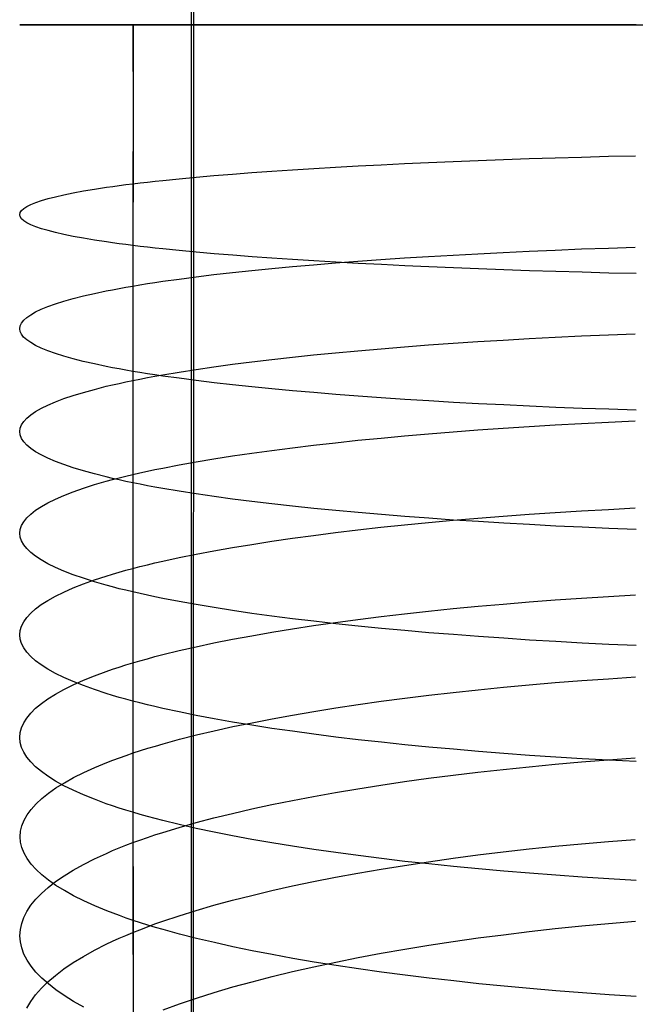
# Model space of a CAD drawing. Extents: x -383 to 1849, y -1185 to -529.
# Tile 317 of 656: x 193 to 204, y -1033 to -1016. Entities that reach past the tile are written whole.
import ezdxf

# ---------------------------------------------------------------- set-up
doc = ezdxf.new("R2010")
doc.units = 0
doc.layers.add('PREDEFINITO', color=7, linetype='CONTINUOUS')

msp = doc.modelspace()

# ---------------------------------------------------------------- linework, layer by layer
at = {"layer": 'PREDEFINITO'}
for p, q in [((196.354, -885.127, 440.943), (196.315, -1074.588, 439.396)), ((196.349, -1077.166, 439.35), (196.404, -902.085, 441.063)), ((193.383, -1015.668, 664.5), (193.375, -1015.668, 664.008)), ((193.375, -1015.668, 664.008), (193.382, -1015.668, 663.516)), ((193.382, -1015.668, 663.516), (193.405, -1015.668, 663.024)), ((193.406, -1015.668, 664.991), (193.383, -1015.668, 664.5)), ((193.405, -1015.668, 663.024), (193.442, -1015.668, 662.534)), ((193.444, -1015.668, 665.482), (193.406, -1015.668, 664.991)), ((193.442, -1015.668, 662.534), (193.495, -1015.668, 662.045)), ((193.497, -1015.668, 665.971), (193.444, -1015.668, 665.482)), ((193.495, -1015.668, 662.045), (193.564, -1015.668, 661.558)), ((193.566, -1015.668, 666.457), (193.497, -1015.668, 665.971)), ((193.564, -1015.668, 661.558), (193.647, -1015.668, 661.074)), ((193.65, -1015.668, 666.941), (193.566, -1015.668, 666.457)), ((193.647, -1015.668, 661.074), (193.746, -1015.668, 660.594)), ((193.749, -1015.668, 667.422), (193.65, -1015.668, 666.941)), ((193.746, -1015.668, 660.594), (193.86, -1015.668, 660.117)), ((193.864, -1015.668, 667.898), (193.749, -1015.668, 667.422)), ((193.86, -1015.668, 660.117), (193.989, -1015.668, 659.645)), ((193.993, -1015.668, 668.37), (193.864, -1015.668, 667.898)), ((193.989, -1015.668, 659.645), (194.133, -1015.668, 659.177)), ((194.138, -1015.668, 668.838), (193.993, -1015.668, 668.37)), ((194.133, -1015.668, 659.177), (194.293, -1015.668, 658.715)), ((194.298, -1015.668, 669.3), (194.138, -1015.668, 668.838)), ((194.293, -1015.668, 658.715), (194.468, -1015.668, 658.259)), ((194.474, -1015.668, 669.755), (194.298, -1015.668, 669.3)), ((194.468, -1015.668, 658.259), (194.658, -1015.668, 657.81)), ((194.664, -1015.668, 670.204), (194.474, -1015.668, 669.755)), ((194.658, -1015.668, 657.81), (194.863, -1015.668, 657.368)), ((194.87, -1015.668, 670.646), (194.664, -1015.668, 670.204)), ((194.863, -1015.668, 657.368), (194.971, -1015.668, 657.15)), ((194.978, -1015.668, 670.865), (194.87, -1015.668, 670.646)), ((194.971, -1015.668, 657.15), (195.084, -1015.668, 656.933)), ((195.091, -1015.668, 671.081), (194.978, -1015.668, 670.865)), ((195.084, -1015.668, 656.933), (195.2, -1015.668, 656.719)), ((195.207, -1015.668, 671.295), (195.091, -1015.668, 671.081)), ((195.2, -1015.668, 656.719), (195.319, -1015.668, 656.507)), ((195.327, -1015.668, 671.507), (195.207, -1015.668, 671.295)), ((195.319, -1015.668, 656.507), (195.443, -1015.668, 656.297)), ((195.32, -1015.668, 656.507), (195.326, -1017.277, 656.525)), ((195.451, -1015.668, 671.717), (195.327, -1015.668, 671.507)), ((195.327, -1015.668, 671.506), (195.328, -1016.968, 671.521)), ((195.443, -1015.668, 656.297), (195.57, -1015.668, 656.09)), ((195.578, -1015.668, 671.924), (195.451, -1015.668, 671.717)), ((195.57, -1015.668, 656.09), (195.701, -1015.668, 655.884)), ((195.71, -1015.668, 672.129), (195.578, -1015.668, 671.924)), ((195.701, -1015.668, 655.884), (195.836, -1015.668, 655.681)), ((195.844, -1015.668, 672.332), (195.71, -1015.668, 672.129)), ((195.836, -1015.668, 655.681), (196.116, -1015.668, 655.282)), ((196.125, -1015.668, 672.731), (195.844, -1015.668, 672.332)), ((196.116, -1015.668, 655.282), (196.41, -1015.668, 654.892)), ((196.419, -1015.668, 673.12), (196.125, -1015.668, 672.731)), ((196.41, -1015.668, 654.892), (196.717, -1015.668, 654.513)), ((196.726, -1015.668, 673.5), (196.419, -1015.668, 673.12)), ((196.717, -1015.668, 654.513), (197.036, -1015.668, 654.143)), ((197.046, -1015.668, 673.869), (196.726, -1015.668, 673.5)), ((197.036, -1015.668, 654.143), (197.369, -1015.668, 653.784)), ((197.379, -1015.668, 674.228), (197.046, -1015.668, 673.869)), ((197.369, -1015.668, 653.784), (197.713, -1015.668, 653.436)), ((197.724, -1015.668, 674.576), (197.379, -1015.668, 674.228)), ((197.713, -1015.668, 653.436), (198.068, -1015.668, 653.098)), ((198.08, -1015.668, 674.913), (197.724, -1015.668, 674.576)), ((198.068, -1015.668, 653.098), (198.435, -1015.668, 652.772)), ((198.446, -1015.668, 675.239), (198.08, -1015.668, 674.913)), ((198.435, -1015.668, 652.772), (198.812, -1015.668, 652.457)), ((198.824, -1015.668, 675.553), (198.446, -1015.668, 675.239)), ((198.812, -1015.668, 652.457), (199.199, -1015.668, 652.155)), ((199.211, -1015.668, 675.855), (198.824, -1015.668, 675.553)), ((199.199, -1015.668, 652.155), (199.596, -1015.668, 651.864)), ((199.608, -1015.668, 676.146), (199.211, -1015.668, 675.855)), ((199.596, -1015.668, 651.864), (200.001, -1015.668, 651.585)), ((200.014, -1015.668, 676.424), (199.608, -1015.668, 676.146)), ((200.001, -1015.668, 651.585), (200.415, -1015.668, 651.32)), ((200.428, -1015.668, 676.689), (200.014, -1015.668, 676.424)), ((200.415, -1015.668, 651.32), (200.837, -1015.668, 651.067)), ((200.851, -1015.668, 676.941), (200.428, -1015.668, 676.689)), ((200.837, -1015.668, 651.067), (201.267, -1015.668, 650.827)), ((201.281, -1015.668, 677.181), (200.851, -1015.668, 676.941)), ((201.267, -1015.668, 650.827), (201.704, -1015.668, 650.601)), ((201.718, -1015.668, 677.406), (201.281, -1015.668, 677.181)), ((201.704, -1015.668, 650.601), (202.148, -1015.668, 650.389)), ((202.162, -1015.668, 677.618), (201.718, -1015.668, 677.406)), ((202.148, -1015.668, 650.389), (202.598, -1015.668, 650.19)), ((202.612, -1015.668, 677.816), (202.162, -1015.668, 677.618)), ((202.598, -1015.668, 650.19), (203.053, -1015.668, 650.006)), ((203.068, -1015.668, 678), (202.612, -1015.668, 677.816)), ((203.053, -1015.668, 650.006), (203.514, -1015.668, 649.836)), ((203.528, -1015.668, 678.169), (203.068, -1015.668, 678)), ((203.514, -1015.668, 649.836), (203.98, -1015.668, 649.681)), ((203.994, -1015.668, 678.324), (203.528, -1015.668, 678.169)), ((203.98, -1015.668, 649.681), (204.45, -1015.668, 649.542)), ((195.328, -1016.968, 671.521), (195.326, -1017.986, 671.514)), ((195.326, -1017.277, 656.525), (195.321, -1018.404, 656.512)), ((195.326, -1017.986, 671.514), (195.321, -1019.467, 671.465)), ((200.839, -1018.018, 651.089), (201.269, -1018.001, 650.85)), ((201.269, -1018.001, 650.85), (201.706, -1017.985, 650.624)), ((201.706, -1017.985, 650.624), (202.149, -1017.97, 650.412)), ((202.149, -1017.97, 650.412), (202.599, -1017.956, 650.214)), ((202.599, -1017.956, 650.214), (203.055, -1017.943, 650.031)), ((203.055, -1017.943, 650.031), (203.515, -1017.931, 649.861)), ((203.515, -1017.931, 649.861), (203.981, -1017.92, 649.707)), ((197.715, -1018.186, 653.45), (198.07, -1018.162, 653.114)), ((198.07, -1018.162, 653.114), (198.437, -1018.139, 652.789)), ((198.437, -1018.139, 652.789), (198.814, -1018.117, 652.475)), ((198.814, -1018.117, 652.475), (199.201, -1018.095, 652.173)), ((199.201, -1018.095, 652.173), (199.597, -1018.075, 651.883)), ((199.597, -1018.075, 651.883), (200.003, -1018.055, 651.606)), ((200.003, -1018.055, 651.606), (200.417, -1018.036, 651.341)), ((200.417, -1018.036, 651.341), (200.839, -1018.018, 651.089)), ((195.703, -1018.36, 655.891), (195.838, -1018.345, 655.689)), ((195.838, -1018.345, 655.689), (196.118, -1018.317, 655.291)), ((196.118, -1018.317, 655.291), (196.411, -1018.289, 654.903)), ((196.411, -1018.289, 654.903), (196.718, -1018.262, 654.524)), ((196.718, -1018.262, 654.524), (197.038, -1018.236, 654.156)), ((197.038, -1018.236, 654.156), (197.371, -1018.211, 653.798)), ((197.371, -1018.211, 653.798), (197.715, -1018.186, 653.45)), ((194.468, -1018.528, 658.259), (194.659, -1018.496, 657.811)), ((194.659, -1018.496, 657.811), (194.864, -1018.465, 657.37)), ((194.864, -1018.465, 657.37), (194.973, -1018.449, 657.153)), ((194.973, -1018.449, 657.153), (195.085, -1018.434, 656.937)), ((195.085, -1018.434, 656.937), (195.201, -1018.419, 656.724)), ((195.201, -1018.419, 656.724), (195.321, -1018.404, 656.512)), ((195.321, -1018.404, 656.512), (195.319, -1019.328, 656.48)), ((195.321, -1018.404, 656.512), (195.444, -1018.389, 656.303)), ((195.444, -1018.389, 656.303), (195.572, -1018.374, 656.096)), ((195.572, -1018.374, 656.096), (195.703, -1018.36, 655.891)), ((193.745, -1018.693, 660.585), (193.859, -1018.66, 660.11)), ((193.859, -1018.66, 660.11), (193.989, -1018.626, 659.64)), ((193.989, -1018.626, 659.64), (194.133, -1018.593, 659.174)), ((194.133, -1018.593, 659.174), (194.293, -1018.56, 658.713)), ((194.293, -1018.56, 658.713), (194.468, -1018.528, 658.259)), ((193.402, -1018.866, 663.008), (193.44, -1018.831, 662.519)), ((193.44, -1018.831, 662.519), (193.494, -1018.796, 662.032)), ((193.494, -1018.796, 662.032), (193.562, -1018.762, 661.547)), ((193.562, -1018.762, 661.547), (193.646, -1018.728, 661.065)), ((193.646, -1018.728, 661.065), (193.745, -1018.693, 660.585)), ((193.372, -1018.936, 663.988), (193.379, -1018.901, 663.498)), ((193.379, -1018.97, 664.479), (193.372, -1018.936, 663.988)), ((193.379, -1018.901, 663.498), (193.402, -1018.866, 663.008)), ((193.402, -1019.005, 664.969), (193.379, -1018.97, 664.479)), ((193.44, -1019.04, 665.458), (193.402, -1019.005, 664.969)), ((193.493, -1019.075, 665.945), (193.44, -1019.04, 665.458)), ((193.562, -1019.109, 666.43), (193.493, -1019.075, 665.945)), ((193.646, -1019.143, 666.912), (193.562, -1019.109, 666.43)), ((193.745, -1019.178, 667.391), (193.646, -1019.143, 666.912)), ((193.859, -1019.211, 667.866), (193.745, -1019.178, 667.391)), ((193.988, -1019.245, 668.337), (193.859, -1019.211, 667.866)), ((194.133, -1019.278, 668.803), (193.988, -1019.245, 668.337)), ((194.293, -1019.311, 669.264), (194.133, -1019.278, 668.803)), ((194.468, -1019.343, 669.718), (194.293, -1019.311, 669.264)), ((194.658, -1019.375, 670.166), (194.468, -1019.343, 669.718)), ((195.319, -1019.328, 656.48), (195.319, -1021.791, 656.323)), ((194.864, -1019.406, 670.607), (194.658, -1019.375, 670.166)), ((194.972, -1019.422, 670.824), (194.864, -1019.406, 670.607)), ((195.085, -1019.437, 671.04), (194.972, -1019.422, 670.824)), ((195.201, -1019.452, 671.254), (195.085, -1019.437, 671.04)), ((195.321, -1019.467, 671.465), (195.201, -1019.452, 671.254)), ((195.321, -1019.467, 671.465), (195.32, -1021.635, 671.349)), ((195.445, -1019.482, 671.674), (195.321, -1019.467, 671.465)), ((195.572, -1019.497, 671.881), (195.445, -1019.482, 671.674)), ((195.703, -1019.512, 672.086), (195.572, -1019.497, 671.881)), ((195.838, -1019.526, 672.289), (195.703, -1019.512, 672.086)), ((196.119, -1019.554, 672.687), (195.838, -1019.526, 672.289)), ((202.599, -1019.545, 650.15), (203.054, -1019.527, 649.966)), ((203.054, -1019.527, 649.966), (203.515, -1019.511, 649.797)), ((203.515, -1019.511, 649.797), (203.98, -1019.495, 649.643)), ((196.413, -1019.582, 673.075), (196.119, -1019.554, 672.687)), ((196.72, -1019.609, 673.454), (196.413, -1019.582, 673.075)), ((197.041, -1019.635, 673.822), (196.72, -1019.609, 673.454)), ((197.374, -1019.661, 674.18), (197.041, -1019.635, 673.822)), ((197.718, -1019.685, 674.528), (197.374, -1019.661, 674.18)), ((198.074, -1019.709, 674.864), (197.718, -1019.685, 674.528)), ((198.441, -1019.732, 675.189), (198.074, -1019.709, 674.864)), ((199.596, -1019.71, 651.816), (200.002, -1019.682, 651.539)), ((200.002, -1019.682, 651.539), (200.416, -1019.656, 651.274)), ((200.416, -1019.656, 651.274), (200.838, -1019.631, 651.023)), ((200.838, -1019.631, 651.023), (201.268, -1019.608, 650.784)), ((201.268, -1019.608, 650.784), (201.705, -1019.586, 650.559)), ((201.705, -1019.586, 650.559), (202.149, -1019.565, 650.347)), ((202.149, -1019.565, 650.347), (202.599, -1019.545, 650.15)), ((197.369, -1019.898, 653.726), (197.714, -1019.864, 653.38)), ((197.714, -1019.864, 653.38), (198.069, -1019.831, 653.044)), ((198.069, -1019.831, 653.044), (198.436, -1019.799, 652.72)), ((198.436, -1019.799, 652.72), (198.813, -1019.768, 652.407)), ((198.819, -1019.755, 675.503), (198.441, -1019.732, 675.189)), ((198.813, -1019.768, 652.407), (199.2, -1019.738, 652.105)), ((199.206, -1019.776, 675.805), (198.819, -1019.755, 675.503)), ((199.2, -1019.738, 652.105), (199.596, -1019.71, 651.816)), ((199.603, -1019.797, 676.095), (199.206, -1019.776, 675.805)), ((200.009, -1019.817, 676.373), (199.603, -1019.797, 676.095)), ((200.424, -1019.835, 676.638), (200.009, -1019.817, 676.373)), ((200.847, -1019.853, 676.89), (200.424, -1019.835, 676.638)), ((201.277, -1019.87, 677.129), (200.847, -1019.853, 676.89)), ((201.715, -1019.886, 677.355), (201.277, -1019.87, 677.129)), ((195.836, -1020.084, 655.613), (196.116, -1020.045, 655.216)), ((196.116, -1020.045, 655.216), (196.41, -1020.007, 654.829)), ((196.41, -1020.007, 654.829), (196.717, -1019.969, 654.451)), ((196.717, -1019.969, 654.451), (197.037, -1019.933, 654.084)), ((197.037, -1019.933, 654.084), (197.369, -1019.898, 653.726)), ((202.159, -1019.902, 677.566), (201.715, -1019.886, 677.355)), ((202.609, -1019.916, 677.764), (202.159, -1019.902, 677.566)), ((203.065, -1019.929, 677.948), (202.609, -1019.916, 677.764)), ((203.526, -1019.941, 678.117), (203.065, -1019.929, 677.948)), ((203.992, -1019.952, 678.272), (203.526, -1019.941, 678.117)), ((194.971, -1020.228, 657.074), (195.083, -1020.207, 656.859)), ((195.083, -1020.207, 656.859), (195.199, -1020.186, 656.646)), ((195.199, -1020.186, 656.646), (195.319, -1020.165, 656.435)), ((195.319, -1020.165, 656.435), (195.443, -1020.144, 656.226)), ((195.443, -1020.144, 656.226), (195.57, -1020.124, 656.019)), ((195.57, -1020.124, 656.019), (195.701, -1020.104, 655.815)), ((195.701, -1020.104, 655.815), (195.836, -1020.084, 655.613)), ((194.132, -1020.426, 659.089), (194.291, -1020.381, 658.63)), ((194.291, -1020.381, 658.63), (194.467, -1020.337, 658.177)), ((194.467, -1020.337, 658.177), (194.657, -1020.293, 657.73)), ((194.657, -1020.293, 657.73), (194.862, -1020.249, 657.291)), ((194.862, -1020.249, 657.291), (194.971, -1020.228, 657.074)), ((193.743, -1020.565, 660.498), (193.858, -1020.519, 660.024)), ((193.858, -1020.519, 660.024), (193.987, -1020.472, 659.554)), ((193.987, -1020.472, 659.554), (194.132, -1020.426, 659.089)), ((193.439, -1020.755, 662.426), (193.492, -1020.707, 661.94)), ((193.492, -1020.707, 661.94), (193.561, -1020.66, 661.456)), ((193.561, -1020.66, 661.456), (193.644, -1020.612, 660.975)), ((193.644, -1020.612, 660.975), (193.743, -1020.565, 660.498)), ((193.37, -1020.9, 663.891), (193.378, -1020.851, 663.402)), ((193.378, -1020.851, 663.402), (193.401, -1020.803, 662.914)), ((193.401, -1020.803, 662.914), (193.439, -1020.755, 662.426)), ((193.378, -1020.948, 664.381), (193.37, -1020.9, 663.891)), ((193.4, -1020.996, 664.869), (193.378, -1020.948, 664.381)), ((193.438, -1021.044, 665.357), (193.4, -1020.996, 664.869)), ((193.492, -1021.092, 665.843), (193.438, -1021.044, 665.357)), ((202.149, -1021.071, 650.249), (202.599, -1021.048, 650.052)), ((202.599, -1021.048, 650.052), (203.054, -1021.026, 649.869)), ((203.054, -1021.026, 649.869), (203.515, -1021.006, 649.7)), ((203.515, -1021.006, 649.7), (203.98, -1020.988, 649.546)), ((193.56, -1021.14, 666.326), (193.492, -1021.092, 665.843)), ((193.644, -1021.187, 666.807), (193.56, -1021.14, 666.326)), ((193.743, -1021.234, 667.285), (193.644, -1021.187, 666.807)), ((193.857, -1021.281, 667.759), (193.743, -1021.234, 667.285)), ((199.597, -1021.245, 651.714), (200.002, -1021.212, 651.438)), ((200.002, -1021.212, 651.438), (200.416, -1021.181, 651.174)), ((200.416, -1021.181, 651.174), (200.838, -1021.151, 650.923)), ((200.838, -1021.151, 650.923), (201.268, -1021.123, 650.685)), ((201.268, -1021.123, 650.685), (201.705, -1021.096, 650.46)), ((201.705, -1021.096, 650.46), (202.149, -1021.071, 650.249)), ((193.987, -1021.327, 668.229), (193.857, -1021.281, 667.759)), ((194.131, -1021.373, 668.693), (193.987, -1021.327, 668.229)), ((194.291, -1021.418, 669.153), (194.131, -1021.373, 668.693)), ((197.714, -1021.43, 653.274), (198.069, -1021.39, 652.94)), ((198.069, -1021.39, 652.94), (198.436, -1021.352, 652.616)), ((198.436, -1021.352, 652.616), (198.813, -1021.315, 652.303)), ((198.813, -1021.315, 652.303), (199.2, -1021.279, 652.003)), ((199.2, -1021.279, 652.003), (199.597, -1021.245, 651.714)), ((194.466, -1021.463, 669.606), (194.291, -1021.418, 669.153)), ((194.657, -1021.507, 670.053), (194.466, -1021.463, 669.606)), ((194.863, -1021.55, 670.493), (194.657, -1021.507, 670.053)), ((194.971, -1021.572, 670.71), (194.863, -1021.55, 670.493)), ((195.083, -1021.593, 670.925), (194.971, -1021.572, 670.71)), ((196.41, -1021.601, 654.72), (196.717, -1021.557, 654.344)), ((196.717, -1021.557, 654.344), (197.037, -1021.513, 653.977)), ((197.037, -1021.513, 653.977), (197.37, -1021.471, 653.62)), ((197.37, -1021.471, 653.62), (197.714, -1021.43, 653.274)), ((195.2, -1021.614, 671.138), (195.083, -1021.593, 670.925)), ((195.32, -1021.635, 671.349), (195.2, -1021.614, 671.138)), ((195.443, -1021.655, 671.557), (195.32, -1021.635, 671.349)), ((195.32, -1021.635, 671.349), (195.32, -1023.556, 671.206)), ((195.571, -1021.676, 671.764), (195.443, -1021.655, 671.557)), ((195.443, -1021.767, 656.115), (195.57, -1021.742, 655.909)), ((195.57, -1021.742, 655.909), (195.702, -1021.718, 655.705)), ((195.702, -1021.696, 671.968), (195.571, -1021.676, 671.764)), ((195.702, -1021.718, 655.705), (195.836, -1021.694, 655.503)), ((195.837, -1021.716, 672.17), (195.702, -1021.696, 671.968)), ((195.836, -1021.694, 655.503), (196.116, -1021.647, 655.107)), ((196.117, -1021.755, 672.567), (195.837, -1021.716, 672.17)), ((196.116, -1021.647, 655.107), (196.41, -1021.601, 654.72)), ((194.657, -1021.945, 657.616), (194.863, -1021.893, 657.177)), ((194.863, -1021.893, 657.177), (194.971, -1021.867, 656.96)), ((194.971, -1021.867, 656.96), (195.083, -1021.842, 656.746)), ((195.083, -1021.842, 656.746), (195.2, -1021.816, 656.533)), ((195.2, -1021.816, 656.533), (195.319, -1021.791, 656.323)), ((195.319, -1021.791, 656.323), (195.443, -1021.767, 656.115)), ((195.319, -1021.791, 656.323), (195.319, -1025.03, 656.014)), ((196.412, -1021.793, 672.955), (196.117, -1021.755, 672.567)), ((196.719, -1021.83, 673.333), (196.412, -1021.793, 672.955)), ((197.04, -1021.867, 673.7), (196.719, -1021.83, 673.333)), ((197.372, -1021.902, 674.057), (197.04, -1021.867, 673.7)), ((197.717, -1021.936, 674.404), (197.372, -1021.902, 674.057)), ((194.132, -1022.105, 658.972), (194.292, -1022.051, 658.514)), ((194.292, -1022.051, 658.514), (194.467, -1021.998, 658.062)), ((194.467, -1021.998, 658.062), (194.657, -1021.945, 657.616)), ((198.073, -1021.969, 674.74), (197.717, -1021.936, 674.404)), ((198.44, -1022.001, 675.064), (198.073, -1021.969, 674.74)), ((198.818, -1022.032, 675.378), (198.44, -1022.001, 675.064)), ((199.205, -1022.062, 675.679), (198.818, -1022.032, 675.378)), ((199.602, -1022.09, 675.968), (199.205, -1022.062, 675.679)), ((193.744, -1022.272, 660.377), (193.858, -1022.216, 659.904)), ((193.858, -1022.216, 659.904), (193.987, -1022.16, 659.436)), ((193.987, -1022.16, 659.436), (194.132, -1022.105, 658.972)), ((200.009, -1022.118, 676.246), (199.602, -1022.09, 675.968)), ((200.423, -1022.144, 676.51), (200.009, -1022.118, 676.246)), ((200.846, -1022.169, 676.762), (200.423, -1022.144, 676.51)), ((201.276, -1022.192, 677), (200.846, -1022.169, 676.762)), ((201.714, -1022.214, 677.226), (201.276, -1022.192, 677)), ((202.158, -1022.235, 677.437), (201.714, -1022.214, 677.226)), ((202.608, -1022.255, 677.635), (202.158, -1022.235, 677.437)), ((193.492, -1022.443, 661.817), (193.561, -1022.385, 661.334)), ((193.561, -1022.385, 661.334), (193.645, -1022.329, 660.854)), ((193.645, -1022.329, 660.854), (193.744, -1022.272, 660.377)), ((203.065, -1022.273, 677.818), (202.608, -1022.255, 677.635)), ((203.526, -1022.289, 677.987), (203.065, -1022.273, 677.818)), ((203.992, -1022.305, 678.141), (203.526, -1022.289, 677.987)), ((193.378, -1022.616, 663.276), (193.401, -1022.558, 662.788)), ((193.401, -1022.558, 662.788), (193.439, -1022.5, 662.302)), ((193.439, -1022.5, 662.302), (193.492, -1022.443, 661.817)), ((201.705, -1022.613, 650.332), (202.149, -1022.585, 650.122)), ((202.149, -1022.585, 650.122), (202.599, -1022.558, 649.925)), ((202.599, -1022.558, 649.925), (203.054, -1022.533, 649.742)), ((203.054, -1022.533, 649.742), (203.515, -1022.51, 649.574)), ((203.515, -1022.51, 649.574), (203.98, -1022.489, 649.421)), ((193.37, -1022.674, 663.764), (193.378, -1022.616, 663.276)), ((193.378, -1022.731, 664.252), (193.37, -1022.674, 663.764)), ((193.401, -1022.789, 664.74), (193.378, -1022.731, 664.252)), ((199.597, -1022.784, 651.584), (200.002, -1022.746, 651.308)), ((200.002, -1022.746, 651.308), (200.416, -1022.711, 651.044)), ((200.416, -1022.711, 651.044), (200.838, -1022.676, 650.794)), ((200.838, -1022.676, 650.794), (201.268, -1022.644, 650.556)), ((201.268, -1022.644, 650.556), (201.705, -1022.613, 650.332)), ((193.439, -1022.847, 665.227), (193.401, -1022.789, 664.74)), ((193.492, -1022.904, 665.711), (193.439, -1022.847, 665.227)), ((193.561, -1022.962, 666.194), (193.492, -1022.904, 665.711)), ((198.069, -1022.951, 652.806), (198.436, -1022.907, 652.483)), ((198.436, -1022.907, 652.483), (198.813, -1022.864, 652.172)), ((198.813, -1022.864, 652.172), (199.2, -1022.823, 651.872)), ((199.2, -1022.823, 651.872), (199.597, -1022.784, 651.584)), ((193.644, -1023.019, 666.674), (193.561, -1022.962, 666.194)), ((193.743, -1023.075, 667.151), (193.644, -1023.019, 666.674)), ((193.858, -1023.131, 667.624), (193.743, -1023.075, 667.151)), ((196.717, -1023.142, 654.207), (197.037, -1023.092, 653.841)), ((197.037, -1023.092, 653.841), (197.37, -1023.043, 653.486)), ((197.37, -1023.043, 653.486), (197.714, -1022.996, 653.141)), ((197.714, -1022.996, 653.141), (198.069, -1022.951, 652.806)), ((193.987, -1023.187, 668.093), (193.858, -1023.131, 667.624)), ((194.132, -1023.242, 668.556), (193.987, -1023.187, 668.093)), ((194.292, -1023.296, 669.015), (194.132, -1023.242, 668.556)), ((195.836, -1023.3, 655.364), (196.116, -1023.246, 654.969)), ((196.116, -1023.246, 654.969), (196.41, -1023.193, 654.583)), ((196.41, -1023.193, 654.583), (196.717, -1023.142, 654.207)), ((194.467, -1023.35, 669.467), (194.292, -1023.296, 669.015)), ((194.657, -1023.402, 669.913), (194.467, -1023.35, 669.467)), ((194.863, -1023.454, 670.352), (194.657, -1023.402, 669.913)), ((195.083, -1023.469, 656.604), (195.2, -1023.44, 656.392)), ((195.2, -1023.44, 656.392), (195.319, -1023.411, 656.182)), ((195.319, -1023.411, 656.182), (195.443, -1023.383, 655.974)), ((195.443, -1023.383, 655.974), (195.57, -1023.355, 655.769)), ((195.57, -1023.355, 655.769), (195.702, -1023.327, 655.566)), ((195.702, -1023.327, 655.566), (195.836, -1023.3, 655.364)), ((194.467, -1023.648, 657.917), (194.657, -1023.587, 657.472)), ((194.657, -1023.587, 657.472), (194.863, -1023.527, 657.035)), ((194.971, -1023.48, 670.568), (194.863, -1023.454, 670.352)), ((194.863, -1023.527, 657.035), (194.971, -1023.498, 656.818)), ((194.971, -1023.498, 656.818), (195.083, -1023.469, 656.604)), ((195.084, -1023.506, 670.783), (194.971, -1023.48, 670.568)), ((195.2, -1023.531, 670.996), (195.084, -1023.506, 670.783)), ((195.32, -1023.556, 671.206), (195.2, -1023.531, 670.996)), ((195.444, -1023.58, 671.414), (195.32, -1023.556, 671.206)), ((195.32, -1023.556, 671.206), (195.32, -1025.436, 671.032)), ((195.571, -1023.605, 671.62), (195.444, -1023.58, 671.414)), ((195.702, -1023.629, 671.824), (195.571, -1023.605, 671.62)), ((193.987, -1023.835, 659.288), (194.132, -1023.772, 658.826)), ((194.132, -1023.772, 658.826), (194.292, -1023.709, 658.368)), ((194.292, -1023.709, 658.368), (194.467, -1023.648, 657.917)), ((195.837, -1023.653, 672.026), (195.702, -1023.629, 671.824)), ((196.118, -1023.7, 672.422), (195.837, -1023.653, 672.026)), ((196.412, -1023.746, 672.809), (196.118, -1023.7, 672.422)), ((196.719, -1023.79, 673.186), (196.412, -1023.746, 672.809)), ((193.744, -1023.963, 660.228), (193.858, -1023.898, 659.756)), ((193.858, -1023.898, 659.756), (193.987, -1023.835, 659.288)), ((197.04, -1023.834, 673.553), (196.719, -1023.79, 673.186)), ((197.373, -1023.876, 673.909), (197.04, -1023.834, 673.553)), ((197.717, -1023.917, 674.255), (197.373, -1023.876, 673.909)), ((198.073, -1023.957, 674.59), (197.717, -1023.917, 674.255)), ((193.492, -1024.159, 661.664), (193.561, -1024.093, 661.182)), ((193.561, -1024.093, 661.182), (193.645, -1024.028, 660.704)), ((193.645, -1024.028, 660.704), (193.744, -1023.963, 660.228)), ((198.441, -1023.995, 674.914), (198.073, -1023.957, 674.59)), ((198.818, -1024.032, 675.227), (198.441, -1023.995, 674.914)), ((199.206, -1024.068, 675.527), (198.818, -1024.032, 675.227)), ((199.603, -1024.102, 675.816), (199.206, -1024.068, 675.527)), ((200.009, -1024.135, 676.092), (199.603, -1024.102, 675.816)), ((201.705, -1024.13, 650.179), (202.149, -1024.097, 649.969)), ((202.149, -1024.097, 649.969), (202.599, -1024.067, 649.772)), ((202.599, -1024.067, 649.772), (203.054, -1024.039, 649.59)), ((203.054, -1024.039, 649.59), (203.515, -1024.013, 649.423)), ((203.515, -1024.013, 649.423), (203.98, -1023.989, 649.269)), ((193.401, -1024.291, 662.633), (193.439, -1024.225, 662.148)), ((193.439, -1024.225, 662.148), (193.492, -1024.159, 661.664)), ((199.596, -1024.322, 651.427), (200.002, -1024.28, 651.152)), ((200.002, -1024.28, 651.152), (200.416, -1024.239, 650.889)), ((200.423, -1024.166, 676.356), (200.009, -1024.135, 676.092)), ((200.416, -1024.239, 650.889), (200.838, -1024.201, 650.639)), ((200.846, -1024.196, 676.608), (200.423, -1024.166, 676.356)), ((200.838, -1024.201, 650.639), (201.268, -1024.164, 650.402)), ((201.277, -1024.224, 676.846), (200.846, -1024.196, 676.608)), ((201.268, -1024.164, 650.402), (201.705, -1024.13, 650.179)), ((201.714, -1024.251, 677.07), (201.277, -1024.224, 676.846)), ((202.158, -1024.276, 677.281), (201.714, -1024.251, 677.07)), ((202.609, -1024.3, 677.479), (202.158, -1024.276, 677.281)), ((193.37, -1024.424, 663.607), (193.378, -1024.357, 663.12)), ((193.378, -1024.49, 664.094), (193.37, -1024.424, 663.607)), ((193.378, -1024.357, 663.12), (193.401, -1024.291, 662.633)), ((198.436, -1024.461, 652.325), (198.813, -1024.413, 652.014)), ((198.813, -1024.413, 652.014), (199.2, -1024.367, 651.714)), ((199.2, -1024.367, 651.714), (199.596, -1024.322, 651.427)), ((203.065, -1024.321, 677.662), (202.609, -1024.3, 677.479)), ((203.526, -1024.341, 677.83), (203.065, -1024.321, 677.662)), ((203.992, -1024.359, 677.984), (203.526, -1024.341, 677.83)), ((193.401, -1024.556, 664.581), (193.378, -1024.49, 664.094)), ((193.439, -1024.623, 665.066), (193.401, -1024.556, 664.581)), ((193.492, -1024.689, 665.55), (193.439, -1024.623, 665.066)), ((197.037, -1024.67, 653.679), (197.369, -1024.615, 653.324)), ((197.369, -1024.615, 653.324), (197.714, -1024.562, 652.98)), ((197.714, -1024.562, 652.98), (198.069, -1024.511, 652.647)), ((198.069, -1024.511, 652.647), (198.436, -1024.461, 652.325)), ((193.561, -1024.754, 666.032), (193.492, -1024.689, 665.55)), ((193.644, -1024.82, 666.511), (193.561, -1024.754, 666.032)), ((196.116, -1024.843, 654.804), (196.41, -1024.784, 654.419)), ((196.41, -1024.784, 654.419), (196.717, -1024.726, 654.044)), ((196.717, -1024.726, 654.044), (197.037, -1024.67, 653.679)), ((193.743, -1024.884, 666.986), (193.644, -1024.82, 666.511)), ((193.858, -1024.949, 667.458), (193.743, -1024.884, 666.986)), ((193.987, -1025.012, 667.926), (193.858, -1024.949, 667.458)), ((195.443, -1024.998, 655.807), (195.57, -1024.967, 655.602)), ((195.57, -1024.967, 655.602), (195.701, -1024.935, 655.399)), ((195.701, -1024.935, 655.399), (195.836, -1024.904, 655.198)), ((195.836, -1024.904, 655.198), (196.116, -1024.843, 654.804)), ((194.132, -1025.076, 668.389), (193.987, -1025.012, 667.926)), ((194.292, -1025.138, 668.846), (194.132, -1025.076, 668.389)), ((194.862, -1025.161, 656.864), (194.971, -1025.128, 656.649)), ((194.971, -1025.128, 656.649), (195.083, -1025.095, 656.435)), ((195.083, -1025.095, 656.435), (195.199, -1025.062, 656.224)), ((195.199, -1025.062, 656.224), (195.319, -1025.03, 656.014)), ((195.319, -1025.03, 656.014), (195.443, -1024.998, 655.807)), ((195.319, -1025.03, 656.014), (195.32, -1026.656, 655.814)), ((194.467, -1025.199, 669.297), (194.292, -1025.138, 668.846)), ((194.292, -1025.367, 658.195), (194.467, -1025.297, 657.745)), ((194.657, -1025.26, 669.742), (194.467, -1025.199, 669.297)), ((194.467, -1025.297, 657.745), (194.657, -1025.229, 657.301)), ((194.657, -1025.229, 657.301), (194.862, -1025.161, 656.864)), ((194.863, -1025.32, 670.18), (194.657, -1025.26, 669.742)), ((193.987, -1025.508, 659.112), (194.132, -1025.437, 658.651)), ((194.132, -1025.437, 658.651), (194.292, -1025.367, 658.195)), ((194.971, -1025.349, 670.396), (194.863, -1025.32, 670.18)), ((195.084, -1025.379, 670.61), (194.971, -1025.349, 670.396)), ((195.2, -1025.407, 670.822), (195.084, -1025.379, 670.61)), ((195.32, -1025.436, 671.032), (195.2, -1025.407, 670.822)), ((195.444, -1025.464, 671.24), (195.32, -1025.436, 671.032)), ((195.32, -1025.436, 671.032), (195.32, -1029.231, 670.581)), ((195.571, -1025.492, 671.446), (195.444, -1025.464, 671.24)), ((193.743, -1025.653, 660.049), (193.858, -1025.58, 659.579)), ((193.858, -1025.58, 659.579), (193.987, -1025.508, 659.112)), ((195.702, -1025.52, 671.649), (195.571, -1025.492, 671.446)), ((195.837, -1025.548, 671.85), (195.702, -1025.52, 671.649)), ((196.118, -1025.602, 672.246), (195.837, -1025.548, 671.85)), ((196.412, -1025.654, 672.632), (196.118, -1025.602, 672.246)), ((201.269, -1025.682, 650.221), (201.705, -1025.643, 649.998)), ((201.705, -1025.643, 649.998), (202.149, -1025.606, 649.789)), ((202.149, -1025.606, 649.789), (202.599, -1025.572, 649.593)), ((202.599, -1025.572, 649.593), (203.054, -1025.541, 649.412)), ((203.054, -1025.541, 649.412), (203.515, -1025.511, 649.244)), ((203.515, -1025.511, 649.244), (203.981, -1025.485, 649.092)), ((193.492, -1025.874, 661.482), (193.561, -1025.8, 661.001)), ((193.561, -1025.8, 661.001), (193.644, -1025.726, 660.524)), ((193.644, -1025.726, 660.524), (193.743, -1025.653, 660.049)), ((196.719, -1025.705, 673.008), (196.412, -1025.654, 672.632)), ((197.04, -1025.755, 673.374), (196.719, -1025.705, 673.008)), ((197.373, -1025.804, 673.73), (197.04, -1025.755, 673.374)), ((197.717, -1025.851, 674.075), (197.373, -1025.804, 673.73)), ((199.597, -1025.859, 651.242), (200.002, -1025.812, 650.968)), ((200.002, -1025.812, 650.968), (200.417, -1025.766, 650.706)), ((200.417, -1025.766, 650.706), (200.839, -1025.723, 650.457)), ((200.839, -1025.723, 650.457), (201.269, -1025.682, 650.221)), ((193.401, -1026.023, 662.449), (193.439, -1025.948, 661.964)), ((193.439, -1025.948, 661.964), (193.492, -1025.874, 661.482)), ((198.073, -1025.897, 674.409), (197.717, -1025.851, 674.075)), ((198.441, -1025.941, 674.732), (198.073, -1025.897, 674.409)), ((198.436, -1026.015, 652.137), (198.813, -1025.961, 651.827)), ((198.818, -1025.983, 675.044), (198.441, -1025.941, 674.732)), ((198.813, -1025.961, 651.827), (199.2, -1025.909, 651.529)), ((199.206, -1026.024, 675.344), (198.818, -1025.983, 675.044)), ((199.2, -1025.909, 651.529), (199.597, -1025.859, 651.242)), ((193.37, -1026.173, 663.42), (193.378, -1026.098, 662.934)), ((193.378, -1026.098, 662.934), (193.401, -1026.023, 662.449)), ((197.37, -1026.189, 653.133), (197.714, -1026.129, 652.79)), ((197.714, -1026.129, 652.79), (198.07, -1026.071, 652.458)), ((198.07, -1026.071, 652.458), (198.436, -1026.015, 652.137)), ((199.603, -1026.063, 675.632), (199.206, -1026.024, 675.344)), ((200.009, -1026.101, 675.908), (199.603, -1026.063, 675.632)), ((200.423, -1026.137, 676.171), (200.009, -1026.101, 675.908)), ((200.846, -1026.171, 676.422), (200.423, -1026.137, 676.171)), ((193.378, -1026.248, 663.905), (193.37, -1026.173, 663.42)), ((193.4, -1026.323, 664.391), (193.378, -1026.248, 663.905)), ((193.439, -1026.398, 664.875), (193.4, -1026.323, 664.391)), ((196.411, -1026.379, 654.225), (196.718, -1026.314, 653.851)), ((196.718, -1026.314, 653.851), (197.038, -1026.251, 653.487)), ((197.038, -1026.251, 653.487), (197.37, -1026.189, 653.133)), ((201.277, -1026.204, 676.659), (200.846, -1026.171, 676.422)), ((201.714, -1026.234, 676.884), (201.277, -1026.204, 676.659)), ((202.158, -1026.263, 677.094), (201.714, -1026.234, 676.884)), ((202.609, -1026.29, 677.291), (202.158, -1026.263, 677.094)), ((203.065, -1026.315, 677.474), (202.609, -1026.29, 677.291)), ((203.526, -1026.338, 677.642), (203.065, -1026.315, 677.474)), ((193.492, -1026.472, 665.358), (193.439, -1026.398, 664.875)), ((193.56, -1026.546, 665.838), (193.492, -1026.472, 665.358)), ((195.837, -1026.515, 655.001), (196.117, -1026.446, 654.608)), ((196.117, -1026.446, 654.608), (196.411, -1026.379, 654.225)), ((203.992, -1026.358, 677.795), (203.526, -1026.338, 677.642)), ((193.644, -1026.62, 666.316), (193.56, -1026.546, 665.838)), ((193.743, -1026.693, 666.79), (193.644, -1026.62, 666.316)), ((195.2, -1026.693, 656.023), (195.32, -1026.656, 655.814)), ((195.32, -1026.656, 655.814), (195.443, -1026.62, 655.608)), ((195.32, -1026.656, 655.814), (195.32, -1029.754, 655.341)), ((195.443, -1026.62, 655.608), (195.571, -1026.585, 655.403)), ((195.571, -1026.585, 655.403), (195.702, -1026.549, 655.201)), ((195.702, -1026.549, 655.201), (195.837, -1026.515, 655.001)), ((193.857, -1026.766, 667.261), (193.743, -1026.693, 666.79)), ((193.987, -1026.838, 667.727), (193.857, -1026.766, 667.261)), ((194.658, -1026.88, 657.097), (194.863, -1026.804, 656.662)), ((194.863, -1026.804, 656.662), (194.972, -1026.767, 656.447)), ((194.972, -1026.767, 656.447), (195.084, -1026.729, 656.234)), ((195.084, -1026.729, 656.234), (195.2, -1026.693, 656.023)), ((194.131, -1026.909, 668.189), (193.987, -1026.838, 667.727)), ((194.291, -1026.98, 668.645), (194.131, -1026.909, 668.189)), ((194.467, -1027.049, 669.095), (194.291, -1026.98, 668.645)), ((194.292, -1027.035, 657.988), (194.467, -1026.957, 657.539)), ((194.467, -1026.957, 657.539), (194.658, -1026.88, 657.097)), ((202.151, -1027.035, 649.585), (202.601, -1026.997, 649.39)), ((202.601, -1026.997, 649.39), (203.056, -1026.962, 649.21)), ((203.056, -1026.962, 649.21), (203.517, -1026.929, 649.044)), ((203.517, -1026.929, 649.044), (203.982, -1026.9, 648.892)), ((193.988, -1027.195, 658.903), (194.132, -1027.115, 658.443)), ((194.132, -1027.115, 658.443), (194.292, -1027.035, 657.988)), ((194.657, -1027.118, 669.539), (194.467, -1027.049, 669.095)), ((194.863, -1027.185, 669.976), (194.657, -1027.118, 669.539)), ((200.42, -1027.214, 650.497), (200.842, -1027.165, 650.249)), ((200.842, -1027.165, 650.249), (201.271, -1027.119, 650.014)), ((201.271, -1027.119, 650.014), (201.708, -1027.076, 649.793)), ((201.708, -1027.076, 649.793), (202.151, -1027.035, 649.585)), ((193.744, -1027.358, 659.837), (193.858, -1027.276, 659.368)), ((193.858, -1027.276, 659.368), (193.988, -1027.195, 658.903)), ((194.971, -1027.218, 670.191), (194.863, -1027.185, 669.976)), ((195.084, -1027.251, 670.405), (194.971, -1027.218, 670.191)), ((195.2, -1027.284, 670.616), (195.084, -1027.251, 670.405)), ((195.32, -1027.316, 670.826), (195.2, -1027.284, 670.616)), ((195.443, -1027.348, 671.033), (195.32, -1027.316, 670.826)), ((199.204, -1027.374, 651.315), (199.6, -1027.318, 651.03)), ((199.6, -1027.318, 651.03), (200.006, -1027.265, 650.757)), ((200.006, -1027.265, 650.757), (200.42, -1027.214, 650.497)), ((193.561, -1027.523, 660.786), (193.645, -1027.44, 660.31)), ((193.645, -1027.44, 660.31), (193.744, -1027.358, 659.837)), ((195.571, -1027.38, 671.238), (195.443, -1027.348, 671.033)), ((195.702, -1027.411, 671.441), (195.571, -1027.38, 671.238)), ((195.837, -1027.442, 671.642), (195.702, -1027.411, 671.441)), ((196.117, -1027.503, 672.036), (195.837, -1027.442, 671.642)), ((196.412, -1027.563, 672.421), (196.117, -1027.503, 672.036)), ((198.074, -1027.555, 652.24), (198.441, -1027.492, 651.92)), ((198.441, -1027.492, 651.92), (198.817, -1027.432, 651.611)), ((198.817, -1027.432, 651.611), (199.204, -1027.374, 651.315)), ((193.439, -1027.691, 661.746), (193.493, -1027.607, 661.265)), ((193.493, -1027.607, 661.265), (193.561, -1027.523, 660.786)), ((196.719, -1027.62, 672.796), (196.412, -1027.563, 672.421)), ((197.04, -1027.677, 673.161), (196.719, -1027.62, 672.796)), ((197.372, -1027.732, 673.516), (197.04, -1027.677, 673.161)), ((197.375, -1027.687, 652.912), (197.719, -1027.62, 652.57)), ((197.719, -1027.62, 652.57), (198.074, -1027.555, 652.24)), ((193.378, -1027.859, 662.713), (193.401, -1027.775, 662.229)), ((193.401, -1027.775, 662.229), (193.439, -1027.691, 661.746)), ((196.416, -1027.899, 653.999), (196.723, -1027.826, 653.627)), ((196.723, -1027.826, 653.627), (197.043, -1027.755, 653.264)), ((197.043, -1027.755, 653.264), (197.375, -1027.687, 652.912)), ((197.717, -1027.785, 673.86), (197.372, -1027.732, 673.516)), ((198.073, -1027.836, 674.194), (197.717, -1027.785, 673.86)), ((198.44, -1027.886, 674.516), (198.073, -1027.836, 674.194)), ((193.371, -1027.943, 663.197), (193.378, -1027.859, 662.713)), ((193.378, -1028.028, 663.682), (193.371, -1027.943, 663.197)), ((195.843, -1028.051, 654.773), (196.122, -1027.974, 654.381)), ((196.122, -1027.974, 654.381), (196.416, -1027.899, 653.999)), ((198.818, -1027.934, 674.827), (198.44, -1027.886, 674.516)), ((199.205, -1027.98, 675.126), (198.818, -1027.934, 674.827)), ((199.603, -1028.025, 675.414), (199.205, -1027.98, 675.126)), ((193.401, -1028.112, 664.165), (193.378, -1028.028, 663.682)), ((193.439, -1028.196, 664.648), (193.401, -1028.112, 664.165)), ((195.326, -1028.209, 655.583), (195.45, -1028.169, 655.377)), ((195.45, -1028.169, 655.377), (195.577, -1028.129, 655.174)), ((195.577, -1028.129, 655.174), (195.708, -1028.09, 654.972)), ((195.708, -1028.09, 654.972), (195.843, -1028.051, 654.773)), ((200.009, -1028.067, 675.689), (199.603, -1028.025, 675.414)), ((200.423, -1028.108, 675.952), (200.009, -1028.067, 675.689)), ((200.846, -1028.146, 676.202), (200.423, -1028.108, 675.952)), ((201.276, -1028.183, 676.439), (200.846, -1028.146, 676.202)), ((201.714, -1028.217, 676.662), (201.276, -1028.183, 676.439)), ((193.492, -1028.28, 665.129), (193.439, -1028.196, 664.648)), ((193.561, -1028.364, 665.608), (193.492, -1028.28, 665.129)), ((194.87, -1028.375, 656.428), (194.978, -1028.333, 656.214)), ((194.978, -1028.333, 656.214), (195.09, -1028.291, 656.002)), ((195.09, -1028.291, 656.002), (195.206, -1028.25, 655.791)), ((195.206, -1028.25, 655.791), (195.326, -1028.209, 655.583)), ((202.158, -1028.25, 676.872), (201.714, -1028.217, 676.662)), ((202.609, -1028.28, 677.068), (202.158, -1028.25, 676.872)), ((203.065, -1028.308, 677.251), (202.609, -1028.28, 677.068)), ((203.054, -1028.364, 648.99), (203.514, -1028.328, 648.825)), ((203.526, -1028.334, 677.418), (203.065, -1028.308, 677.251)), ((203.514, -1028.328, 648.825), (203.98, -1028.295, 648.673)), ((203.992, -1028.358, 677.571), (203.526, -1028.334, 677.418)), ((193.645, -1028.447, 666.084), (193.561, -1028.364, 665.608)), ((193.744, -1028.529, 666.558), (193.645, -1028.447, 666.084)), ((194.474, -1028.546, 657.303), (194.664, -1028.46, 656.862)), ((194.664, -1028.46, 656.862), (194.87, -1028.375, 656.428)), ((201.268, -1028.54, 649.793), (201.705, -1028.492, 649.572)), ((201.705, -1028.492, 649.572), (202.148, -1028.446, 649.364)), ((202.148, -1028.446, 649.364), (202.598, -1028.404, 649.17)), ((202.598, -1028.404, 649.17), (203.054, -1028.364, 648.99)), ((193.858, -1028.611, 667.027), (193.744, -1028.529, 666.558)), ((193.987, -1028.692, 667.492), (193.858, -1028.611, 667.027)), ((194.132, -1028.773, 667.952), (193.987, -1028.692, 667.492)), ((194.14, -1028.723, 658.205), (194.299, -1028.634, 657.751)), ((194.299, -1028.634, 657.751), (194.474, -1028.546, 657.303)), ((200.001, -1028.702, 650.533), (200.415, -1028.645, 650.274)), ((200.415, -1028.645, 650.274), (200.838, -1028.591, 650.027)), ((200.838, -1028.591, 650.027), (201.268, -1028.54, 649.793)), ((193.866, -1028.903, 659.127), (193.995, -1028.812, 658.664)), ((193.995, -1028.812, 658.664), (194.14, -1028.723, 658.205)), ((194.292, -1028.852, 668.407), (194.132, -1028.773, 667.952)), ((194.467, -1028.93, 668.855), (194.292, -1028.852, 668.407)), ((198.812, -1028.888, 651.385), (199.199, -1028.824, 651.089)), ((199.199, -1028.824, 651.089), (199.596, -1028.761, 650.805)), ((199.596, -1028.761, 650.805), (200.001, -1028.702, 650.533)), ((193.653, -1029.087, 660.068), (193.752, -1028.995, 659.596)), ((193.752, -1028.995, 659.596), (193.866, -1028.903, 659.127)), ((194.657, -1029.007, 669.298), (194.467, -1028.93, 668.855)), ((194.863, -1029.083, 669.733), (194.657, -1029.007, 669.298)), ((197.713, -1029.097, 652.341), (198.069, -1029.025, 652.011)), ((198.069, -1029.025, 652.011), (198.435, -1028.956, 651.692)), ((198.435, -1028.956, 651.692), (198.812, -1028.888, 651.385)), ((193.501, -1029.274, 661.021), (193.569, -1029.18, 660.543)), ((193.569, -1029.18, 660.543), (193.653, -1029.087, 660.068)), ((194.972, -1029.121, 669.948), (194.863, -1029.083, 669.733)), ((195.084, -1029.158, 670.161), (194.972, -1029.121, 669.948)), ((195.2, -1029.194, 670.372), (195.084, -1029.158, 670.161)), ((195.32, -1029.231, 670.581), (195.2, -1029.194, 670.372)), ((197.037, -1029.249, 653.032), (197.369, -1029.172, 652.681)), ((197.369, -1029.172, 652.681), (197.713, -1029.097, 652.341)), ((193.409, -1029.462, 661.983), (193.447, -1029.368, 661.501)), ((193.447, -1029.368, 661.501), (193.501, -1029.274, 661.021)), ((195.444, -1029.267, 670.787), (195.32, -1029.231, 670.581)), ((195.32, -1029.231, 670.581), (195.327, -1031.093, 670.314)), ((195.571, -1029.302, 670.992), (195.444, -1029.267, 670.787)), ((195.703, -1029.338, 671.194), (195.571, -1029.302, 670.992)), ((195.838, -1029.373, 671.394), (195.703, -1029.338, 671.194)), ((196.118, -1029.441, 671.787), (195.838, -1029.373, 671.394)), ((196.41, -1029.409, 653.764), (196.717, -1029.328, 653.393)), ((196.717, -1029.328, 653.393), (197.037, -1029.249, 653.032)), ((193.386, -1029.557, 662.465), (193.409, -1029.462, 661.983)), ((195.836, -1029.577, 654.534), (196.116, -1029.492, 654.144)), ((196.116, -1029.492, 654.144), (196.41, -1029.409, 653.764)), ((196.412, -1029.508, 672.171), (196.118, -1029.441, 671.787)), ((196.72, -1029.573, 672.545), (196.412, -1029.508, 672.171)), ((193.379, -1029.651, 662.949), (193.386, -1029.557, 662.465)), ((193.386, -1029.746, 663.432), (193.379, -1029.651, 662.949)), ((195.32, -1029.754, 655.341), (195.443, -1029.709, 655.136)), ((195.443, -1029.709, 655.136), (195.571, -1029.665, 654.933)), ((195.571, -1029.665, 654.933), (195.702, -1029.621, 654.732)), ((195.702, -1029.621, 654.732), (195.836, -1029.577, 654.534)), ((197.04, -1029.637, 672.909), (196.72, -1029.573, 672.545)), ((197.373, -1029.698, 673.262), (197.04, -1029.637, 672.909)), ((197.718, -1029.758, 673.606), (197.373, -1029.698, 673.262)), ((203.515, -1029.733, 648.568), (203.98, -1029.697, 648.418)), ((193.409, -1029.84, 663.915), (193.386, -1029.746, 663.432)), ((193.447, -1029.935, 664.397), (193.409, -1029.84, 663.915)), ((194.972, -1029.891, 655.969), (195.084, -1029.845, 655.757)), ((195.084, -1029.845, 655.757), (195.2, -1029.799, 655.548)), ((195.2, -1029.799, 655.548), (195.32, -1029.754, 655.341)), ((195.32, -1029.754, 655.341), (195.318, -1030.529, 655.203)), ((198.074, -1029.816, 673.938), (197.718, -1029.758, 673.606)), ((198.441, -1029.872, 674.259), (198.074, -1029.816, 673.938)), ((198.818, -1029.926, 674.569), (198.441, -1029.872, 674.259)), ((201.705, -1029.913, 649.312), (202.149, -1029.863, 649.105)), ((202.149, -1029.863, 649.105), (202.599, -1029.816, 648.912)), ((202.599, -1029.816, 648.912), (203.054, -1029.773, 648.733)), ((203.054, -1029.773, 648.733), (203.515, -1029.733, 648.568)), ((193.5, -1030.029, 664.877), (193.447, -1029.935, 664.397)), ((193.569, -1030.122, 665.355), (193.5, -1030.029, 664.877)), ((194.468, -1030.128, 657.053), (194.658, -1030.032, 656.614)), ((194.658, -1030.032, 656.614), (194.864, -1029.938, 656.182)), ((194.864, -1029.938, 656.182), (194.972, -1029.891, 655.969)), ((199.206, -1029.978, 674.867), (198.818, -1029.926, 674.569)), ((199.603, -1030.028, 675.154), (199.206, -1029.978, 674.867)), ((200.009, -1030.076, 675.428), (199.603, -1030.028, 675.154)), ((200.416, -1030.082, 650.01), (200.839, -1030.023, 649.765)), ((200.839, -1030.023, 649.765), (201.268, -1029.966, 649.532)), ((201.268, -1029.966, 649.532), (201.705, -1029.913, 649.312)), ((193.653, -1030.215, 665.83), (193.569, -1030.122, 665.355)), ((193.752, -1030.308, 666.302), (193.653, -1030.215, 665.83)), ((194.293, -1030.226, 657.498), (194.468, -1030.128, 657.053)), ((199.2, -1030.279, 650.822), (199.597, -1030.21, 650.539)), ((199.597, -1030.21, 650.539), (200.002, -1030.145, 650.269)), ((200.002, -1030.145, 650.269), (200.416, -1030.082, 650.01)), ((200.424, -1030.121, 675.69), (200.009, -1030.076, 675.428)), ((200.846, -1030.165, 675.939), (200.424, -1030.121, 675.69)), ((201.277, -1030.206, 676.175), (200.846, -1030.165, 675.939)), ((201.714, -1030.245, 676.398), (201.277, -1030.206, 676.175)), ((193.866, -1030.399, 666.77), (193.752, -1030.308, 666.302)), ((193.989, -1030.424, 658.406), (194.134, -1030.325, 657.949)), ((194.134, -1030.325, 657.949), (194.293, -1030.226, 657.498)), ((198.436, -1030.424, 651.422), (198.813, -1030.35, 651.116)), ((198.813, -1030.35, 651.116), (199.2, -1030.279, 650.822)), ((202.158, -1030.281, 676.608), (201.714, -1030.245, 676.398)), ((202.609, -1030.315, 676.803), (202.158, -1030.281, 676.608)), ((203.065, -1030.347, 676.985), (202.609, -1030.315, 676.803)), ((203.526, -1030.376, 677.152), (203.065, -1030.347, 676.985)), ((203.992, -1030.403, 677.304), (203.526, -1030.376, 677.152)), ((193.746, -1030.627, 659.333), (193.86, -1030.525, 658.867)), ((193.86, -1030.525, 658.867), (193.989, -1030.424, 658.406)), ((193.995, -1030.49, 667.234), (193.866, -1030.399, 666.77)), ((194.14, -1030.58, 667.693), (193.995, -1030.49, 667.234)), ((195.318, -1030.529, 655.203), (195.326, -1032.842, 654.716)), ((197.714, -1030.58, 652.067), (198.07, -1030.5, 651.739)), ((198.07, -1030.5, 651.739), (198.436, -1030.424, 651.422)), ((193.564, -1030.833, 660.275), (193.647, -1030.73, 659.803)), ((193.647, -1030.73, 659.803), (193.746, -1030.627, 659.333)), ((194.3, -1030.669, 668.147), (194.14, -1030.58, 667.693)), ((194.475, -1030.756, 668.594), (194.3, -1030.669, 668.147)), ((197.037, -1030.746, 652.754), (197.37, -1030.662, 652.405)), ((197.37, -1030.662, 652.405), (197.714, -1030.58, 652.067)), ((193.496, -1030.937, 660.751), (193.564, -1030.833, 660.275)), ((194.665, -1030.843, 669.035), (194.475, -1030.756, 668.594)), ((194.871, -1030.928, 669.469), (194.665, -1030.843, 669.035)), ((196.41, -1030.922, 653.482), (196.717, -1030.833, 653.113)), ((196.717, -1030.833, 653.113), (197.037, -1030.746, 652.754)), ((193.405, -1031.147, 661.707), (193.443, -1031.042, 661.228)), ((193.443, -1031.042, 661.228), (193.496, -1030.937, 660.751)), ((194.979, -1030.97, 669.684), (194.871, -1030.928, 669.469)), ((195.091, -1031.011, 669.896), (194.979, -1030.97, 669.684)), ((195.207, -1031.052, 670.106), (195.091, -1031.011, 669.896)), ((195.327, -1031.093, 670.314), (195.207, -1031.052, 670.106)), ((195.837, -1031.108, 654.248), (196.117, -1031.014, 653.86)), ((196.117, -1031.014, 653.86), (196.41, -1030.922, 653.482)), ((193.382, -1031.252, 662.188), (193.405, -1031.147, 661.707)), ((195.451, -1031.133, 670.52), (195.327, -1031.093, 670.314)), ((195.327, -1031.093, 670.314), (195.327, -1032.96, 669.993)), ((195.443, -1031.253, 654.846), (195.571, -1031.204, 654.645)), ((195.579, -1031.173, 670.724), (195.451, -1031.133, 670.52)), ((195.571, -1031.204, 654.645), (195.702, -1031.155, 654.445)), ((195.71, -1031.213, 670.925), (195.579, -1031.173, 670.724)), ((195.702, -1031.155, 654.445), (195.837, -1031.108, 654.248)), ((195.845, -1031.252, 671.125), (195.71, -1031.213, 670.925)), ((202.151, -1031.285, 648.805), (202.601, -1031.234, 648.614)), ((202.601, -1031.234, 648.614), (203.056, -1031.187, 648.436)), ((203.056, -1031.187, 648.436), (203.517, -1031.144, 648.272)), ((203.517, -1031.144, 648.272), (203.982, -1031.105, 648.123)), ((193.375, -1031.357, 662.668), (193.382, -1031.252, 662.188)), ((193.383, -1031.462, 663.149), (193.375, -1031.357, 662.668)), ((194.972, -1031.453, 655.674), (195.084, -1031.402, 655.464)), ((195.084, -1031.402, 655.464), (195.2, -1031.352, 655.256)), ((195.2, -1031.352, 655.256), (195.32, -1031.302, 655.05)), ((195.32, -1031.302, 655.05), (195.443, -1031.253, 654.846)), ((196.125, -1031.328, 671.516), (195.845, -1031.252, 671.125)), ((196.419, -1031.403, 671.898), (196.125, -1031.328, 671.516)), ((196.726, -1031.476, 672.271), (196.419, -1031.403, 671.898)), ((200.842, -1031.457, 649.46), (201.271, -1031.396, 649.229)), ((201.271, -1031.396, 649.229), (201.708, -1031.339, 649.01)), ((201.708, -1031.339, 649.01), (202.151, -1031.285, 648.805)), ((193.406, -1031.567, 663.629), (193.383, -1031.462, 663.149)), ((193.444, -1031.672, 664.108), (193.406, -1031.567, 663.629)), ((194.658, -1031.608, 656.316), (194.863, -1031.504, 655.886)), ((194.863, -1031.504, 655.886), (194.972, -1031.453, 655.674)), ((197.046, -1031.547, 672.633), (196.726, -1031.476, 672.271)), ((197.379, -1031.616, 672.985), (197.046, -1031.547, 672.633)), ((200.006, -1031.589, 649.961), (200.42, -1031.521, 649.704)), ((200.42, -1031.521, 649.704), (200.842, -1031.457, 649.46)), ((193.497, -1031.776, 664.586), (193.444, -1031.672, 664.108)), ((194.292, -1031.821, 657.195), (194.467, -1031.714, 656.752)), ((194.467, -1031.714, 656.752), (194.658, -1031.608, 656.316)), ((197.724, -1031.683, 673.327), (197.379, -1031.616, 672.985)), ((198.079, -1031.748, 673.658), (197.724, -1031.683, 673.327)), ((198.446, -1031.81, 673.977), (198.079, -1031.748, 673.658)), ((198.817, -1031.811, 650.803), (199.204, -1031.734, 650.51)), ((199.204, -1031.734, 650.51), (199.6, -1031.66, 650.229)), ((199.6, -1031.66, 650.229), (200.006, -1031.589, 649.961)), ((193.566, -1031.88, 665.061), (193.497, -1031.776, 664.586)), ((193.65, -1031.984, 665.534), (193.566, -1031.88, 665.061)), ((194.132, -1031.93, 657.643), (194.292, -1031.821, 657.195)), ((198.074, -1031.974, 651.422), (198.441, -1031.891, 651.106)), ((198.441, -1031.891, 651.106), (198.817, -1031.811, 650.803)), ((198.824, -1031.871, 674.286), (198.446, -1031.81, 673.977)), ((199.211, -1031.929, 674.582), (198.824, -1031.871, 674.286)), ((193.749, -1032.087, 666.003), (193.65, -1031.984, 665.534)), ((193.864, -1032.188, 666.469), (193.749, -1032.087, 666.003)), ((193.858, -1032.151, 658.556), (193.988, -1032.04, 658.097)), ((193.988, -1032.04, 658.097), (194.132, -1031.93, 657.643)), ((197.375, -1032.149, 652.084), (197.719, -1032.06, 651.747)), ((197.719, -1032.06, 651.747), (198.074, -1031.974, 651.422)), ((199.608, -1031.985, 674.867), (199.211, -1031.929, 674.582)), ((200.014, -1032.038, 675.14), (199.608, -1031.985, 674.867)), ((200.428, -1032.089, 675.4), (200.014, -1032.038, 675.14)), ((200.851, -1032.137, 675.648), (200.428, -1032.089, 675.4)), ((193.744, -1032.263, 659.019), (193.858, -1032.151, 658.556)), ((193.993, -1032.289, 666.93), (193.864, -1032.188, 666.469)), ((196.723, -1032.334, 652.788), (197.043, -1032.24, 652.431)), ((197.043, -1032.24, 652.431), (197.375, -1032.149, 652.084)), ((201.281, -1032.183, 675.883), (200.851, -1032.137, 675.648)), ((201.718, -1032.227, 676.104), (201.281, -1032.183, 675.883)), ((202.162, -1032.267, 676.312), (201.718, -1032.227, 676.104)), ((193.561, -1032.489, 659.956), (193.645, -1032.376, 659.486)), ((193.645, -1032.376, 659.486), (193.744, -1032.263, 659.019)), ((194.138, -1032.389, 667.386), (193.993, -1032.289, 666.93)), ((194.298, -1032.488, 667.837), (194.138, -1032.389, 667.386)), ((196.416, -1032.431, 653.155), (196.723, -1032.334, 652.788)), ((202.612, -1032.305, 676.507), (202.162, -1032.267, 676.312)), ((203.068, -1032.341, 676.687), (202.612, -1032.305, 676.507)), ((203.529, -1032.373, 676.853), (203.068, -1032.341, 676.687)), ((203.995, -1032.403, 677.004), (203.529, -1032.373, 676.853)), ((193.493, -1032.604, 660.428), (193.561, -1032.489, 659.956)), ((194.473, -1032.585, 668.283), (194.298, -1032.488, 667.837)), ((195.842, -1032.632, 653.917), (196.122, -1032.53, 653.532)), ((196.122, -1032.53, 653.532), (196.416, -1032.431, 653.155))]:
    msp.add_line(p, q, dxfattribs=at)

doc.saveas('drawing.dxf')
